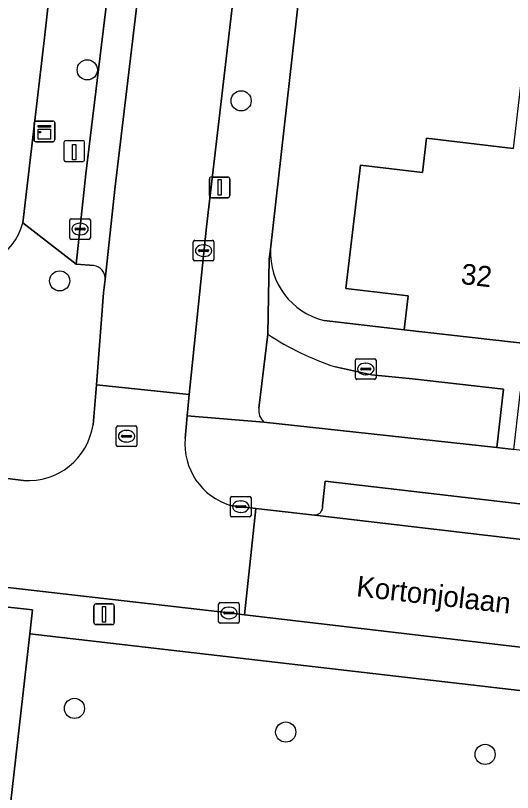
# Model space of a CAD drawing. Extents: x 161692 to 162379, y 380760 to 381678.
# Drawn here: x 162129.82 to 162153.91, y 380908.28 to 380945.92 of the extents above; entities that cross this region are included whole.
import ezdxf

# ---------------------------------------------------------------- set-up
doc = ezdxf.new("R2010")
doc.units = 0
for name, color, linetype in [('IMGEO_Boom', 7, 'Continuous'), ('IMGEO_Brandkraan', 7, 'Continuous'), ('IMGEO_Erf', 7, 'Continuous'), ('IMGEO_Groenvoorziening', 7, 'Continuous'), ('IMGEO_Kast', 7, 'Continuous'), ('IMGEO_Kolk', 7, 'Continuous'), ('IMGEO_Laadpaal', 7, 'Continuous'), ('IMGEO_Lichtmast', 7, 'Continuous'), ('IMGEO_Openbare_ruimte_label', 7, 'Continuous'), ('IMGEO_Pand', 7, 'Continuous'), ('IMGEO_Pand_nummerreeks', 7, 'Continuous'), ('IMGEO_Parkeervlak_open', 7, 'Continuous'), ('IMGEO_Rijbaan_lokaal_open', 7, 'Continuous'), ('IMGEO_Rioolput', 7, 'Continuous'), ('IMGEO_Voetpad_gesloten', 7, 'Continuous'), ('IMGEO_Voetpad_open', 7, 'Continuous')]:
    doc.layers.add(name, color=color, linetype=linetype)

msp = doc.modelspace()

# ---------------------------------------------------------------- linework, layer by layer
at = {"layer": 'IMGEO_Boom'}
for centre in [(162133.299, 380943.29), (162140.755, 380941.79), (162131.96, 380933.066), (162132.676, 380912.353), (162142.92, 380911.207), (162152.583, 380910.124)]:
    msp.add_circle(centre, 0.489, dxfattribs=at)
at = {"layer": 'IMGEO_Brandkraan'}
for p, q in [((162146.296, 380928.371), (162146.296, 380929.223)), ((162146.371, 380929.297), (162147.223, 380929.297)), ((162146.784, 380929.077), (162146.809, 380929.077)), ((162147.297, 380929.223), (162147.297, 380928.371)), ((162146.555, 380928.791), (162146.555, 380928.803)), ((162146.993, 380928.754), (162146.595, 380928.754)), ((162146.598, 380928.84), (162146.996, 380928.84)), ((162147.039, 380928.803), (162147.039, 380928.791)), ((162147.223, 380928.297), (162146.371, 380928.297)), ((162146.807, 380928.517), (162146.782, 380928.517))]:
    msp.add_line(p, q, dxfattribs=at)
for points in [[(162146.296, 380928.371), (162146.296, 380929.223)], [(162146.371, 380929.297), (162147.223, 380929.297)], [(162147.297, 380929.223), (162147.297, 380928.371)], [(162147.223, 380928.297), (162146.371, 380928.297)]]:
    msp.add_lwpolyline(points, dxfattribs=at)
for centre, radius, start, end in [((162146.373, 380929.221), 0.0765, 91.552, 178.448), ((162146.373, 380929.221), 0.0765, 91.552, 178.448), ((162147.221, 380929.221), 0.0765, 1.552, 88.448), ((162147.221, 380929.221), 0.0765, 1.552, 88.448), ((162146.595, 380928.8), 0.0403, 85.8775, 175.7526), ((162146.592, 380928.79), 0.0366, 178.938, 274.7102), ((162146.996, 380928.797), 0.043, 264.8664, 352.4533), ((162147, 380928.802), 0.0386, 1.7309, 96.639), ((162146.373, 380928.373), 0.0765, 181.552, 268.448), ((162146.373, 380928.373), 0.0765, 181.552, 268.448), ((162147.221, 380928.373), 0.0765, 271.552, 358.448), ((162147.221, 380928.373), 0.0765, 271.552, 358.448)]:
    msp.add_arc(centre, radius, start, end, dxfattribs=at)
for centre, major_axis, ratio, start_param, end_param in [((162146.783, 380928.797), (-0.387, 0.002), 0.722429, 4.712389, 7.853982), ((162146.808, 380928.797), (-0.39, 0.002), 0.717154, 1.570796, 4.712389)]:
    msp.add_ellipse(centre, major_axis=major_axis, ratio=ratio, start_param=start_param, end_param=end_param, dxfattribs=at)
at = {"layer": 'IMGEO_Erf'}
for points in [[(162130.183, 380935.872), (162131.228, 380944.847), (162132.879, 380959.696)], [(162144.543, 380955.637), (162143.224, 380943.926), (162142.182, 380934.606)], [(162144.778, 380931.153), (162148.655, 380930.7), (162148.848, 380932.339), (162145.84, 380932.694), (162146.545, 380938.673), (162149.553, 380938.318), (162149.749, 380939.976), (162153.942, 380939.481)]]:
    msp.add_lwpolyline(points, dxfattribs=at)
for centre, radius, start, end in [((162126.955, 380936.847), 3.372, 264.049, 343.1906), ((162145.556, 380934.44), 3.378, 177.1835, 256.6889)]:
    msp.add_arc(centre, radius, start, end, dxfattribs=at)
at = {"layer": 'IMGEO_Groenvoorziening'}
for points in [[(162142.058, 380930.483), (162141.62, 380926.9)], [(162153.474, 380927.818), (162149.069, 380928.327), (162147.083, 380928.518), (162145.325, 380928.896)], [(162141.863, 380926.228), (162153.157, 380924.996), (162153.474, 380927.818)], [(162179.111, 380876.785), (162181.716, 380899.182), (162170.889, 380900.442), (162162.923, 380912.217), (162130.514, 380915.971), (162126.267, 380878.692), (162126.199, 380878.375), (162131.289, 380877.654), (162145.584, 380875.831), (162156.037, 380874.407), (162163.634, 380873.357), (162172.879, 380872.08)]]:
    msp.add_lwpolyline(points, dxfattribs=at)
for centre, radius, start, end in [((162149.643, 380941.941), 13.741, 236.4965, 251.6856), ((162142.332, 380926.778), 0.722, 170.2394, 229.5213)]:
    msp.add_arc(centre, radius, start, end, dxfattribs=at)
at = {"layer": 'IMGEO_Kast'}
for p, q in [((162130.719, 380939.885), (162130.719, 380940.726)), ((162130.719, 380940.726), (162130.719, 380939.885)), ((162130.794, 380940.81), (162131.635, 380940.81)), ((162131.635, 380940.81), (162130.794, 380940.81)), ((162131.719, 380940.735), (162131.719, 380939.894)), ((162131.719, 380939.894), (162131.719, 380940.735)), ((162131.644, 380939.81), (162130.803, 380939.81)), ((162130.803, 380939.81), (162131.644, 380939.81))]:
    msp.add_line(p, q, dxfattribs=at)
for points in [[(162130.914, 380940.6), (162131.514, 380940.6), (162131.514, 380940.515), (162130.914, 380940.515), (162130.914, 380940.6)], [(162130.914, 380940.425), (162131.514, 380940.425), (162131.514, 380939.936), (162130.914, 380939.936), (162130.914, 380940.425)]]:
    msp.add_lwpolyline(points, dxfattribs=at)
msp.add_circle((162130.998, 380940.274), 0.0377, dxfattribs=at)
for centre, start, end in [((162130.797, 380940.732), 92.4484, 184.2845), ((162130.797, 380940.732), 92.4484, 184.2845), ((162131.641, 380940.732), 2.4484, 94.2845), ((162131.641, 380940.732), 2.4484, 94.2845), ((162130.797, 380939.888), 182.4484, 274.2845), ((162130.797, 380939.888), 182.4484, 274.2845), ((162131.641, 380939.888), 272.4484, 4.2845), ((162131.641, 380939.888), 272.4484, 4.2845)]:
    msp.add_arc(centre, 0.0779, start, end, dxfattribs=at)
at = {"layer": 'IMGEO_Kolk'}
for p, q in [((162132.447, 380935.152), (162132.447, 380936.004)), ((162132.522, 380936.078), (162133.374, 380936.078)), ((162132.935, 380935.858), (162132.96, 380935.858)), ((162133.448, 380936.004), (162133.448, 380935.152)), ((162132.706, 380935.572), (162132.706, 380935.584)), ((162133.144, 380935.535), (162132.746, 380935.535)), ((162132.749, 380935.621), (162133.147, 380935.621)), ((162133.19, 380935.584), (162133.19, 380935.572)), ((162133.374, 380935.078), (162132.522, 380935.078)), ((162132.958, 380935.298), (162132.933, 380935.298)), ((162138.439, 380934.105), (162138.439, 380934.957)), ((162138.514, 380935.031), (162139.366, 380935.031)), ((162138.927, 380934.811), (162138.952, 380934.811)), ((162139.44, 380934.957), (162139.44, 380934.105)), ((162138.698, 380934.525), (162138.698, 380934.537)), ((162139.136, 380934.488), (162138.738, 380934.488)), ((162138.741, 380934.574), (162139.139, 380934.574)), ((162139.182, 380934.537), (162139.182, 380934.525)), ((162139.366, 380934.031), (162138.514, 380934.031)), ((162138.95, 380934.251), (162138.925, 380934.251)), ((162140.238, 380921.701), (162140.238, 380922.553)), ((162140.313, 380922.627), (162141.165, 380922.627)), ((162140.726, 380922.407), (162140.751, 380922.407)), ((162141.239, 380922.553), (162141.239, 380921.701)), ((162140.497, 380922.121), (162140.497, 380922.133)), ((162140.935, 380922.084), (162140.537, 380922.084)), ((162140.54, 380922.17), (162140.938, 380922.17)), ((162140.981, 380922.133), (162140.981, 380922.121)), ((162141.165, 380921.627), (162140.313, 380921.627)), ((162140.749, 380921.847), (162140.724, 380921.847)), ((162139.667, 380916.553), (162139.667, 380917.405)), ((162139.742, 380917.479), (162140.594, 380917.479)), ((162140.668, 380917.405), (162140.668, 380916.553)), ((162139.969, 380917.022), (162140.367, 380917.022)), ((162140.155, 380917.259), (162140.18, 380917.259)), ((162139.926, 380916.973), (162139.926, 380916.985)), ((162140.364, 380916.936), (162139.966, 380916.936)), ((162140.178, 380916.699), (162140.153, 380916.699)), ((162140.41, 380916.985), (162140.41, 380916.973)), ((162140.594, 380916.479), (162139.742, 380916.479))]:
    msp.add_line(p, q, dxfattribs=at)
for points in [[(162132.447, 380935.152), (162132.447, 380936.004)], [(162132.522, 380936.078), (162133.374, 380936.078)], [(162133.448, 380936.004), (162133.448, 380935.152)], [(162133.374, 380935.078), (162132.522, 380935.078)], [(162138.439, 380934.105), (162138.439, 380934.957)], [(162138.514, 380935.031), (162139.366, 380935.031)], [(162139.44, 380934.957), (162139.44, 380934.105)], [(162139.366, 380934.031), (162138.514, 380934.031)], [(162140.238, 380921.701), (162140.238, 380922.553)], [(162140.313, 380922.627), (162141.165, 380922.627)], [(162141.239, 380922.553), (162141.239, 380921.701)], [(162141.165, 380921.627), (162140.313, 380921.627)], [(162139.667, 380916.553), (162139.667, 380917.405)], [(162139.742, 380917.479), (162140.594, 380917.479)], [(162140.668, 380917.405), (162140.668, 380916.553)], [(162140.594, 380916.479), (162139.742, 380916.479)]]:
    msp.add_lwpolyline(points, dxfattribs=at)
for centre, radius, start, end in [((162132.524, 380936.002), 0.0765, 91.552, 178.448), ((162132.524, 380936.002), 0.0765, 91.552, 178.448), ((162133.372, 380936.002), 0.0765, 1.552, 88.448), ((162133.372, 380936.002), 0.0765, 1.552, 88.448), ((162132.746, 380935.581), 0.0403, 85.8775, 175.7526), ((162132.743, 380935.571), 0.0366, 178.938, 274.7102), ((162133.147, 380935.578), 0.043, 264.8664, 352.4533), ((162133.151, 380935.583), 0.0386, 1.7309, 96.639), ((162132.524, 380935.154), 0.0765, 181.552, 268.448), ((162132.524, 380935.154), 0.0765, 181.552, 268.448), ((162133.372, 380935.154), 0.0765, 271.552, 358.448), ((162133.372, 380935.154), 0.0765, 271.552, 358.448), ((162138.516, 380934.955), 0.0765, 91.552, 178.448), ((162138.516, 380934.955), 0.0765, 91.552, 178.448), ((162139.364, 380934.955), 0.0765, 1.552, 88.448), ((162139.364, 380934.955), 0.0765, 1.552, 88.448), ((162138.738, 380934.534), 0.0403, 85.8775, 175.7526), ((162138.735, 380934.524), 0.0366, 178.938, 274.7102), ((162139.139, 380934.531), 0.043, 264.8664, 352.4533), ((162139.143, 380934.536), 0.0386, 1.7309, 96.639), ((162138.516, 380934.107), 0.0765, 181.552, 268.448), ((162138.516, 380934.107), 0.0765, 181.552, 268.448), ((162139.364, 380934.107), 0.0765, 271.552, 358.448), ((162139.364, 380934.107), 0.0765, 271.552, 358.448), ((162140.315, 380922.551), 0.0765, 91.552, 178.448), ((162140.315, 380922.551), 0.0765, 91.552, 178.448), ((162141.163, 380922.551), 0.0765, 1.552, 88.448), ((162141.163, 380922.551), 0.0765, 1.552, 88.448), ((162140.537, 380922.13), 0.0403, 85.8775, 175.7526), ((162140.534, 380922.12), 0.0366, 178.938, 274.7102), ((162140.938, 380922.127), 0.043, 264.8664, 352.4533), ((162140.942, 380922.132), 0.0386, 1.7309, 96.639), ((162140.315, 380921.703), 0.0765, 181.552, 268.448), ((162140.315, 380921.703), 0.0765, 181.552, 268.448), ((162141.163, 380921.703), 0.0765, 271.552, 358.448), ((162141.163, 380921.703), 0.0765, 271.552, 358.448), ((162139.744, 380917.403), 0.0765, 91.552, 178.448), ((162139.744, 380917.403), 0.0765, 91.552, 178.448), ((162140.592, 380917.403), 0.0765, 1.552, 88.448), ((162140.592, 380917.403), 0.0765, 1.552, 88.448), ((162139.966, 380916.982), 0.0403, 85.8775, 175.7526), ((162140.371, 380916.984), 0.0386, 1.7309, 96.639), ((162139.963, 380916.972), 0.0366, 178.938, 274.7102), ((162140.367, 380916.979), 0.043, 264.8664, 352.4533), ((162139.744, 380916.555), 0.0765, 181.552, 268.448), ((162139.744, 380916.555), 0.0765, 181.552, 268.448), ((162140.592, 380916.555), 0.0765, 271.552, 358.448), ((162140.592, 380916.555), 0.0765, 271.552, 358.448)]:
    msp.add_arc(centre, radius, start, end, dxfattribs=at)
for centre, major_axis, ratio, start_param, end_param in [((162132.934, 380935.578), (-0.387, 0.002), 0.722429, 4.712389, 7.853982), ((162132.959, 380935.578), (-0.39, 0.002), 0.717154, 1.570796, 4.712389), ((162138.926, 380934.531), (-0.387, 0.002), 0.722429, 4.712389, 7.853982), ((162138.951, 380934.531), (-0.39, 0.002), 0.717154, 1.570796, 4.712389), ((162140.725, 380922.127), (-0.387, 0.002), 0.722429, 4.712389, 7.853982), ((162140.75, 380922.127), (-0.39, 0.002), 0.717154, 1.570796, 4.712389), ((162140.154, 380916.979), (-0.387, 0.002), 0.722429, 4.712389, 7.853982), ((162140.179, 380916.979), (-0.39, 0.002), 0.717154, 1.570796, 4.712389)]:
    msp.add_ellipse(centre, major_axis=major_axis, ratio=ratio, start_param=start_param, end_param=end_param, dxfattribs=at)
at = {"layer": 'IMGEO_Laadpaal'}
for p, q in [((162132.167, 380939.771), (162132.167, 380938.93)), ((162132.167, 380939.771), (162132.167, 380938.93)), ((162133.083, 380939.855), (162132.242, 380939.855)), ((162133.083, 380939.855), (162132.242, 380939.855)), ((162133.167, 380938.939), (162133.167, 380939.78)), ((162133.167, 380938.939), (162133.167, 380939.78)), ((162132.251, 380938.855), (162133.092, 380938.855)), ((162132.251, 380938.855), (162133.092, 380938.855))]:
    msp.add_line(p, q, dxfattribs=at)
msp.add_lwpolyline([(162132.582, 380939.668), (162132.742, 380939.668), (162132.742, 380938.935), (162132.582, 380938.935), (162132.582, 380939.668)], dxfattribs=at)
for centre, start, end in [((162132.245, 380939.777), 92.4484, 184.2845), ((162132.245, 380939.777), 92.4484, 184.2845), ((162133.089, 380939.777), 2.4484, 94.2845), ((162133.089, 380939.777), 2.4484, 94.2845), ((162132.245, 380938.933), 182.4484, 274.2845), ((162132.245, 380938.933), 182.4484, 274.2845), ((162133.089, 380938.933), 272.4484, 4.2845), ((162133.089, 380938.933), 272.4484, 4.2845)]:
    msp.add_arc(centre, 0.0779, start, end, dxfattribs=at)
at = {"layer": 'IMGEO_Lichtmast'}
for p, q in [((162139.316, 380938.097), (162140.106, 380938.097)), ((162140.106, 380938.097), (162139.316, 380938.097)), ((162139.216, 380937.197), (162139.216, 380937.997)), ((162139.216, 380937.997), (162139.216, 380937.197)), ((162140.206, 380937.997), (162140.206, 380937.197)), ((162140.206, 380937.197), (162140.206, 380937.997)), ((162140.106, 380937.097), (162139.316, 380937.097)), ((162139.316, 380937.097), (162140.106, 380937.097)), ((162133.72, 380917.413), (162134.51, 380917.413)), ((162134.51, 380917.413), (162133.72, 380917.413)), ((162133.62, 380916.513), (162133.62, 380917.313)), ((162133.62, 380917.313), (162133.62, 380916.513)), ((162134.61, 380917.313), (162134.61, 380916.513)), ((162134.61, 380916.513), (162134.61, 380917.313)), ((162134.51, 380916.413), (162133.72, 380916.413)), ((162133.72, 380916.413), (162134.51, 380916.413))]:
    msp.add_line(p, q, dxfattribs=at)
for points in [[(162139.636, 380937.972), (162139.786, 380937.972), (162139.786, 380937.222), (162139.636, 380937.222), (162139.636, 380937.972)], [(162134.04, 380917.288), (162134.19, 380917.288), (162134.19, 380916.538), (162134.04, 380916.538), (162134.04, 380917.288)]]:
    msp.add_lwpolyline(points, dxfattribs=at)
for centre, start, end in [((162139.316, 380937.997), 90, 180), ((162139.316, 380937.997), 90, 180), ((162140.106, 380937.997), 0, 90), ((162140.106, 380937.997), 360, 90), ((162139.316, 380937.197), 180, 270), ((162139.316, 380937.197), 180, 270), ((162140.106, 380937.197), 270, 0), ((162140.106, 380937.197), 270, 0), ((162133.72, 380917.313), 90, 180), ((162133.72, 380917.313), 90, 180), ((162134.51, 380917.313), 0, 90), ((162134.51, 380917.313), 360, 90), ((162133.72, 380916.513), 180, 270), ((162133.72, 380916.513), 180, 270), ((162134.51, 380916.513), 270, 0), ((162134.51, 380916.513), 270, 0)]:
    msp.add_arc(centre, 0.1, start, end, dxfattribs=at)
at = {"layer": 'IMGEO_Pand'}
msp.add_lwpolyline([(162156.19, 380939.216), (162156.661, 380943.237), (162154.414, 380943.502), (162153.942, 380939.481), (162149.749, 380939.976), (162149.553, 380938.318), (162146.545, 380938.673), (162145.84, 380932.694), (162148.848, 380932.339), (162148.655, 380930.7), (162155.105, 380929.962)], close=True, dxfattribs=at)
at = {"layer": 'IMGEO_Parkeervlak_open'}
for points in [[(162134.162, 380933.135), (162134.631, 380937.513), (162135.798, 380947.246), (162136.762, 380955.712), (162137.232, 380959.368)], [(162136.636, 380958.873), (162135.697, 380959.012), (162135.367, 380956.448), (162134.403, 380947.982), (162133.236, 380938.249), (162132.767, 380933.871), (162133.617, 380933.807)], [(162172.178, 380920.182), (162144.831, 380923.365), (162144.696, 380922.171), (162144.699, 380922.144), (162144.701, 380922.108), (162144.699, 380922.072), (162144.694, 380922.037), (162144.686, 380922.002), (162144.675, 380921.968), (162144.661, 380921.935), (162144.644, 380921.904), (162144.624, 380921.874), (162144.601, 380921.846), (162144.577, 380921.82), (162144.55, 380921.797), (162144.521, 380921.776), (162144.49, 380921.757), (162144.458, 380921.742), (162144.424, 380921.729), (162144.39, 380921.72), (162144.355, 380921.713), (162144.319, 380921.71), (162158.501, 380920.045)]]:
    msp.add_lwpolyline(points, dxfattribs=at)
msp.add_arc((162133.527, 380933.177), 0.637, 356.2439, 81.8411, dxfattribs=at)
at = {"layer": 'IMGEO_Rijbaan_lokaal_open'}
for points in [[(162138.743, 380973.277), (162138.438, 380970.182), (162137.643, 380963.107), (162137.232, 380959.368), (162136.762, 380955.712), (162135.798, 380947.246), (162134.631, 380937.513), (162134.162, 380933.135), (162134.087, 380932.486), (162133.754, 380928.026), (162138.234, 380927.568), (162139.071, 380935.685), (162140.467, 380947.576), (162141.011, 380952.238), (162142.034, 380961.003), (162142.902, 380968.444), (162143.927, 380976.937)], [(162138.047, 380925.435), (162138.143, 380926.533), (162138.234, 380927.568), (162133.754, 380928.026), (162133.578, 380926.1)], [(162130.212, 380923.395), (162128.632, 380923.585), (162128.402, 380923.613), (162127.866, 380918.397), (162128.018, 380918.379), (162140.168, 380916.98), (162140.919, 380916.892), (162141.468, 380922.045), (162140.247, 380922.188)], [(162158.501, 380920.045), (162144.319, 380921.71), (162141.468, 380922.045), (162140.919, 380916.892), (162157.612, 380914.932)]]:
    msp.add_lwpolyline(points, dxfattribs=at)
for centre, radius, start, end in [((162130.427, 380926.574), 3.187, 266.1336, 351.4389), ((162141.131, 380925.156), 3.097, 174.8299, 253.4091)]:
    msp.add_arc(centre, radius, start, end, dxfattribs=at)
at = {"layer": 'IMGEO_Rioolput'}
for p, q in [((162134.78, 380926.04), (162135.632, 380926.04)), ((162134.705, 380925.114), (162134.705, 380925.966)), ((162135.193, 380925.82), (162135.218, 380925.82)), ((162135.706, 380925.966), (162135.706, 380925.114)), ((162134.964, 380925.534), (162134.964, 380925.546)), ((162135.402, 380925.497), (162135.004, 380925.497)), ((162135.007, 380925.583), (162135.405, 380925.583)), ((162135.448, 380925.546), (162135.448, 380925.534)), ((162135.632, 380925.04), (162134.78, 380925.04)), ((162135.216, 380925.26), (162135.191, 380925.26))]:
    msp.add_line(p, q, dxfattribs=at)
for points in [[(162134.78, 380926.04), (162135.632, 380926.04)], [(162134.705, 380925.114), (162134.705, 380925.966)], [(162135.706, 380925.966), (162135.706, 380925.114)], [(162135.632, 380925.04), (162134.78, 380925.04)]]:
    msp.add_lwpolyline(points, dxfattribs=at)
for centre, radius, start, end in [((162134.782, 380925.964), 0.0765, 91.552, 178.448), ((162134.782, 380925.964), 0.0765, 91.552, 178.448), ((162135.63, 380925.964), 0.0765, 1.552, 88.448), ((162135.63, 380925.964), 0.0765, 1.552, 88.448), ((162135.004, 380925.543), 0.0403, 85.8775, 175.7526), ((162135.001, 380925.533), 0.0366, 178.938, 274.7102), ((162135.405, 380925.54), 0.043, 264.8664, 352.4533), ((162135.409, 380925.545), 0.0386, 1.7309, 96.639), ((162134.782, 380925.116), 0.0765, 181.552, 268.448), ((162134.782, 380925.116), 0.0765, 181.552, 268.448), ((162135.63, 380925.116), 0.0765, 271.552, 358.448), ((162135.63, 380925.116), 0.0765, 271.552, 358.448)]:
    msp.add_arc(centre, radius, start, end, dxfattribs=at)
for centre, major_axis, ratio, start_param, end_param in [((162135.192, 380925.54), (-0.387, 0.002), 0.722429, 4.712389, 7.853982), ((162135.217, 380925.54), (-0.39, 0.002), 0.717154, 1.570796, 4.712389)]:
    msp.add_ellipse(centre, major_axis=major_axis, ratio=ratio, start_param=start_param, end_param=end_param, dxfattribs=at)
at = {"layer": 'IMGEO_Voetpad_gesloten'}
msp.add_lwpolyline([(162124.67, 380882.601), (162124.64, 380882.344), (162124.242, 380878.904), (162126.267, 380878.692), (162130.514, 380915.971), (162130.645, 380917.122), (162128.726, 380917.341), (162125.143, 380886.667)], dxfattribs=at)
at = {"layer": 'IMGEO_Voetpad_open'}
for points in [[(162143.927, 380976.937), (162142.902, 380968.444), (162142.034, 380961.003), (162142.53, 380960.944), (162141.507, 380952.179), (162141.011, 380952.238), (162140.467, 380947.576), (162139.071, 380935.685), (162138.234, 380927.568), (162138.143, 380926.533), (162141.863, 380926.228)], [(162143.224, 380943.926), (162144.543, 380955.637), (162144.716, 380957.17), (162146.556, 380973.509)], [(162132.879, 380959.696), (162131.228, 380944.847), (162130.183, 380935.872), (162132.767, 380933.871), (162133.236, 380938.249), (162134.403, 380947.982)], [(162141.62, 380926.9), (162142.058, 380930.483), (162142.115, 380934.119), (162142.182, 380934.606), (162143.224, 380943.926)], [(162133.617, 380933.807), (162132.767, 380933.871), (162130.183, 380935.872)], [(162142.182, 380934.606), (162142.115, 380934.119), (162142.058, 380930.483)], [(162134.087, 380932.486), (162134.162, 380933.135)], [(162133.578, 380926.1), (162133.754, 380928.026), (162134.087, 380932.486)], [(162246.079, 380919.46), (162239.67, 380920.198), (162233.283, 380920.934), (162232.951, 380920.972), (162226.693, 380921.696), (162220.458, 380922.418), (162213.812, 380923.186), (162207.219, 380923.949), (162200.781, 380924.694), (162193.937, 380925.486), (162187.797, 380926.197), (162180.993, 380926.984), (162174.757, 380927.705), (162168.21, 380928.463), (162168.105, 380928.475), (162161.646, 380929.214), (162155.105, 380929.962), (162148.655, 380930.7), (162144.778, 380931.153)], [(162145.325, 380928.896), (162147.083, 380928.518), (162149.069, 380928.327), (162153.474, 380927.818), (162153.157, 380924.996), (162153.979, 380924.897), (162154.306, 380927.722), (162159.191, 380927.157)], [(162200.813, 380919.445), (162198.762, 380919.679), (162187.648, 380920.991), (162185.902, 380921.167), (162185.669, 380921.214), (162174.637, 380922.44), (162172.806, 380922.582), (162172.549, 380922.602), (162160.992, 380923.909), (162159.272, 380924.264), (162153.979, 380924.897), (162153.157, 380924.996), (162141.863, 380926.228), (162138.143, 380926.533), (162138.047, 380925.435)], [(162122.481, 380924.342), (162122.712, 380924.299), (162128.402, 380923.613), (162128.632, 380923.585), (162130.212, 380923.395)], [(162140.247, 380922.188), (162141.468, 380922.045), (162144.319, 380921.71), (162144.355, 380921.713), (162144.39, 380921.72), (162144.424, 380921.729), (162144.458, 380921.742), (162144.49, 380921.757), (162144.521, 380921.776), (162144.55, 380921.797), (162144.577, 380921.82), (162144.601, 380921.846), (162144.624, 380921.874), (162144.644, 380921.904), (162144.661, 380921.935), (162144.675, 380921.968), (162144.686, 380922.002), (162144.694, 380922.037), (162144.699, 380922.072), (162144.701, 380922.108), (162144.699, 380922.144), (162144.696, 380922.171), (162144.831, 380923.365), (162172.178, 380920.182)], [(162157.612, 380914.932), (162140.919, 380916.892), (162140.168, 380916.98), (162128.018, 380918.379), (162127.866, 380918.397), (162123.714, 380918.875)], [(162124.922, 380918.06), (162127.938, 380917.699), (162128.756, 380917.601), (162128.726, 380917.341), (162130.645, 380917.122), (162130.514, 380915.971), (162162.923, 380912.217), (162176.671, 380910.624)]]:
    msp.add_lwpolyline(points, dxfattribs=at)
for centre, radius, start, end in [((162126.955, 380936.847), 3.372, 264.049, 343.1906), ((162145.556, 380934.44), 3.378, 177.1835, 256.6889), ((162133.527, 380933.177), 0.637, 356.2439, 81.8411), ((162149.643, 380941.941), 13.741, 236.4965, 251.6856), ((162142.332, 380926.778), 0.722, 170.2394, 229.5213), ((162130.427, 380926.574), 3.187, 266.1336, 351.4389), ((162141.131, 380925.156), 3.097, 174.8299, 253.4091)]:
    msp.add_arc(centre, radius, start, end, dxfattribs=at)

# ---------------------------------------------------------------- texts
at = {"layer": 'IMGEO_Openbare_ruimte_label'}
msp.add_text('Kortonjolaan', height=1, rotation=353.5143, dxfattribs=at).set_placement((162146.309, 380917.792))
at = {"layer": 'IMGEO_Pand_nummerreeks'}
msp.add_text('32', height=1, rotation=353.4224, dxfattribs=at).set_placement((162151.374, 380932.924))

doc.saveas('drawing.dxf')
